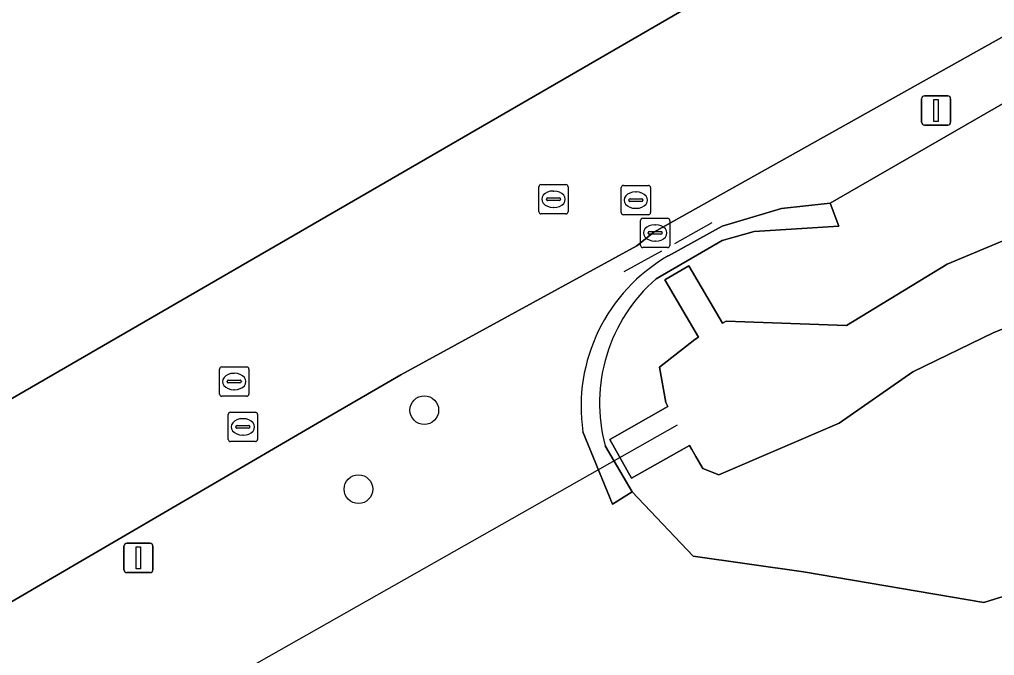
# Model space of a CAD drawing. Extents: x 154324 to 155744, y 382937 to 384188.
# Drawn here: x 154786.34 to 154819.62, y 383087.01 to 383108.71 of the extents above; entities that cross this region are included whole.
import ezdxf

# ---------------------------------------------------------------- set-up
doc = ezdxf.new("R2010")
doc.units = 0
for name, color, linetype in [('IMGEO_Berm_groen', 7, 'Continuous'), ('IMGEO_Boom', 7, 'Continuous'), ('IMGEO_Duiker', 7, 'Continuous'), ('IMGEO_Greppel_droge_sloot', 7, 'Continuous'), ('IMGEO_Hek', 7, 'Continuous'), ('IMGEO_Lichtmast', 7, 'Continuous'), ('IMGEO_Muur', 7, 'Continuous'), ('IMGEO_Oever', 7, 'Continuous'), ('IMGEO_Rijbaan_lokaal_gesloten', 7, 'Continuous'), ('IMGEO_Rioolput', 7, 'Continuous')]:
    doc.layers.add(name, color=color, linetype=linetype)

msp = doc.modelspace()

# ---------------------------------------------------------------- linework, layer by layer
at = {"layer": 'IMGEO_Berm_groen'}
for points in [[(154991.527, 383204.587), (154991.288, 383204.465), (154988.643, 383202.929), (154972.989, 383194.067), (154922.655, 383165.821), (154870.558, 383136.478), (154807.99, 383101.454), (154807.406, 383100.983), (154799.353, 383096.592), (154796.646, 383095.015), (154788.616, 383090.336), (154781.163, 383085.993), (154710.177, 383044.63)], [(154808.485, 383100.645), (154810.321, 383101.665), (154812.348, 383102.258), (154814.014, 383102.45), (154825.93, 383109.313), (154838.85, 383113.673), (154847.481, 383118.927), (154880.084, 383135.612), (154911.651, 383152.085), (154920.843, 383157.863), (154951.174, 383176.097), (154968.508, 383188.95), (154984.993, 383198.511)], [(154997.792, 383187.521), (154995.02, 383185.463), (154993.143, 383185.64), (154991.722, 383185.985), (154990.932, 383185.043), (154990.625, 383183.53), (154987.222, 383179.751), (154971.409, 383172.227), (154963.03, 383164.911), (154934.465, 383146.125), (154916.586, 383135.416), (154881.582, 383116.493), (154841.437, 383095.734), (154819.252, 383088.815), (154813.096, 383089.869), (154809.33, 383090.404), (154807.247, 383092.596)], [(154807.247, 383092.596), (154806.578, 383092.174), (154805.569, 383094.647)]]:
    msp.add_lwpolyline(points, dxfattribs=at)
msp.add_arc((154811.432, 383095.504), 5.926, 119.8273, 188.3182, dxfattribs=at)
at = {"layer": 'IMGEO_Boom'}
for centre in [(154800.155, 383095.381), (154797.907, 383092.686)]:
    msp.add_circle(centre, 0.489, dxfattribs=at)
at = {"layer": 'IMGEO_Duiker'}
msp.add_lwpolyline([(154808.784, 383094.867), (154766.282, 383070.804)], dxfattribs=at)
at = {"layer": 'IMGEO_Greppel_droge_sloot'}
msp.add_lwpolyline([(154825.71, 383103.586), (154818, 383100.36), (154814.568, 383098.268), (154810.463, 383098.421), (154810.334, 383098.345), (154809.186, 383100.303), (154808.37, 383099.825), (154809.519, 383097.867), (154809.389, 383097.791), (154808.188, 383096.847), (154808.396, 383095.643), (154808.467, 383095.511), (154806.493, 383094.385), (154807.227, 383093.067), (154809.21, 383094.171), (154809.283, 383094.04), (154809.42, 383093.803), (154809.662, 383093.394), (154810.207, 383093.174), (154814.313, 383094.934), (154816.827, 383096.694), (154819.593, 383098.034), (154824.704, 383100.045)], dxfattribs=at)
at = {"layer": 'IMGEO_Hek'}
for points in [[(154809.97, 383101.77), (154808.692, 383101.055)], [(154808.252, 383100.804), (154806.964, 383100.099)]]:
    msp.add_lwpolyline(points, dxfattribs=at)
at = {"layer": 'IMGEO_Lichtmast'}
for p, q in [((154817.13, 383105.208), (154817.13, 383106.008)), ((154817.13, 383106.008), (154817.13, 383105.208)), ((154817.23, 383106.108), (154818.02, 383106.108)), ((154818.02, 383106.108), (154817.23, 383106.108)), ((154818.12, 383106.008), (154818.12, 383105.208)), ((154818.12, 383105.208), (154818.12, 383106.008)), ((154818.02, 383105.108), (154817.23, 383105.108)), ((154817.23, 383105.108), (154818.02, 383105.108)), ((154789.902, 383089.939), (154789.902, 383090.739)), ((154789.902, 383090.739), (154789.902, 383089.939)), ((154790.002, 383090.839), (154790.792, 383090.839)), ((154790.792, 383090.839), (154790.002, 383090.839)), ((154790.892, 383090.739), (154790.892, 383089.939)), ((154790.892, 383089.939), (154790.892, 383090.739)), ((154790.792, 383089.839), (154790.002, 383089.839)), ((154790.002, 383089.839), (154790.792, 383089.839))]:
    msp.add_line(p, q, dxfattribs=at)
for points in [[(154817.55, 383105.983), (154817.7, 383105.983), (154817.7, 383105.233), (154817.55, 383105.233), (154817.55, 383105.983)], [(154790.322, 383090.714), (154790.472, 383090.714), (154790.472, 383089.964), (154790.322, 383089.964), (154790.322, 383090.714)]]:
    msp.add_lwpolyline(points, dxfattribs=at)
for centre, start, end in [((154817.23, 383106.008), 90, 180), ((154817.23, 383106.008), 90, 180), ((154818.02, 383106.008), 0, 90), ((154818.02, 383106.008), 360, 90), ((154817.23, 383105.208), 180, 270), ((154817.23, 383105.208), 180, 270), ((154818.02, 383105.208), 270, 0), ((154818.02, 383105.208), 270, 0), ((154790.002, 383090.739), 90, 180), ((154790.002, 383090.739), 90, 180), ((154790.792, 383090.739), 0, 90), ((154790.792, 383090.739), 360, 90), ((154790.002, 383089.939), 180, 270), ((154790.002, 383089.939), 180, 270), ((154790.792, 383089.939), 270, 0), ((154790.792, 383089.939), 270, 0)]:
    msp.add_arc(centre, 0.1, start, end, dxfattribs=at)
at = {"layer": 'IMGEO_Muur'}
for points in [[(154808.072, 383099.866), (154810.319, 383101.175), (154811.411, 383101.473), (154814.301, 383101.66), (154814.014, 383102.45), (154812.348, 383102.258), (154810.321, 383101.665), (154808.485, 383100.645)], [(154805.569, 383094.647), (154806.578, 383092.174), (154807.247, 383092.596), (154806.329, 383094.16)]]:
    msp.add_lwpolyline(points, dxfattribs=at)
for centre, radius, start, end in [((154811.432, 383095.504), 5.926, 119.8273, 188.3182), ((154811.758, 383095.621), 5.622, 130.9647, 195.0629)]:
    msp.add_arc(centre, radius, start, end, dxfattribs=at)
at = {"layer": 'IMGEO_Oever'}
for points in [[(154984.993, 383198.511), (154968.508, 383188.95), (154951.174, 383176.097), (154920.843, 383157.863), (154911.651, 383152.085), (154880.084, 383135.612), (154847.481, 383118.927), (154838.85, 383113.673), (154825.93, 383109.313), (154814.014, 383102.45), (154814.301, 383101.66), (154811.411, 383101.473), (154810.319, 383101.175), (154808.072, 383099.866)], [(154806.329, 383094.16), (154807.247, 383092.596), (154809.33, 383090.404), (154813.096, 383089.869), (154819.252, 383088.815), (154841.437, 383095.734), (154881.582, 383116.493), (154916.586, 383135.416), (154934.465, 383146.125)], [(154824.704, 383100.045), (154819.593, 383098.034), (154816.827, 383096.694), (154814.313, 383094.934), (154810.207, 383093.174), (154809.662, 383093.394), (154809.42, 383093.803), (154809.283, 383094.04), (154809.21, 383094.171), (154807.227, 383093.067), (154806.493, 383094.385), (154808.467, 383095.511), (154808.396, 383095.643), (154808.188, 383096.847), (154809.389, 383097.791), (154809.519, 383097.867), (154808.37, 383099.825), (154809.186, 383100.303), (154810.334, 383098.345), (154810.463, 383098.421), (154814.568, 383098.268), (154818, 383100.36), (154825.71, 383103.586)]]:
    msp.add_lwpolyline(points, dxfattribs=at)
msp.add_arc((154811.758, 383095.621), 5.622, 130.9647, 195.0629, dxfattribs=at)
at = {"layer": 'IMGEO_Rijbaan_lokaal_gesloten'}
for points in [[(154710.177, 383044.63), (154781.163, 383085.993), (154788.616, 383090.336), (154796.646, 383095.015), (154799.353, 383096.592), (154807.406, 383100.983), (154807.99, 383101.454), (154870.558, 383136.478), (154922.655, 383165.821), (154972.989, 383194.067), (154988.643, 383202.929), (154991.288, 383204.465), (154991.527, 383204.587), (154994.571, 383206.14), (154995.341, 383206.576), (155027.965, 383225.065), (155055.755, 383240.815)], [(154811.111, 383110.268), (154778.498, 383091.402)], [(154778.498, 383091.402), (154811.111, 383110.268)]]:
    msp.add_lwpolyline(points, dxfattribs=at)
at = {"layer": 'IMGEO_Rioolput'}
for p, q in [((154804.063, 383102.152), (154804.063, 383103.004)), ((154804.138, 383103.078), (154804.99, 383103.078)), ((154805.064, 383103.004), (154805.064, 383102.152)), ((154806.876, 383102.122), (154806.876, 383102.974)), ((154806.951, 383103.048), (154807.803, 383103.048)), ((154807.877, 383102.974), (154807.877, 383102.122)), ((154804.322, 383102.572), (154804.322, 383102.584)), ((154804.365, 383102.621), (154804.763, 383102.621)), ((154804.551, 383102.858), (154804.576, 383102.858)), ((154804.806, 383102.584), (154804.806, 383102.572)), ((154807.178, 383102.591), (154807.576, 383102.591)), ((154807.364, 383102.828), (154807.389, 383102.828)), ((154804.76, 383102.535), (154804.362, 383102.535)), ((154804.574, 383102.298), (154804.549, 383102.298)), ((154807.135, 383102.542), (154807.135, 383102.554)), ((154807.573, 383102.505), (154807.175, 383102.505)), ((154807.387, 383102.268), (154807.362, 383102.268)), ((154807.619, 383102.554), (154807.619, 383102.542)), ((154804.99, 383102.078), (154804.138, 383102.078)), ((154807.803, 383102.048), (154806.951, 383102.048)), ((154807.609, 383101.929), (154808.461, 383101.929)), ((154807.534, 383101.003), (154807.534, 383101.855)), ((154808.022, 383101.709), (154808.047, 383101.709)), ((154808.535, 383101.855), (154808.535, 383101.003)), ((154807.793, 383101.423), (154807.793, 383101.435)), ((154808.231, 383101.386), (154807.833, 383101.386)), ((154807.836, 383101.472), (154808.234, 383101.472)), ((154808.277, 383101.435), (154808.277, 383101.423)), ((154808.461, 383100.929), (154807.609, 383100.929)), ((154808.045, 383101.149), (154808.02, 383101.149)), ((154793.166, 383095.933), (154793.166, 383096.785)), ((154793.241, 383096.859), (154794.093, 383096.859)), ((154793.654, 383096.639), (154793.679, 383096.639)), ((154794.167, 383096.785), (154794.167, 383095.933)), ((154793.425, 383096.353), (154793.425, 383096.365)), ((154793.863, 383096.316), (154793.465, 383096.316)), ((154793.468, 383096.402), (154793.866, 383096.402)), ((154793.909, 383096.365), (154793.909, 383096.353)), ((154793.677, 383096.079), (154793.652, 383096.079)), ((154794.093, 383095.859), (154793.241, 383095.859)), ((154793.536, 383095.312), (154794.388, 383095.312)), ((154793.461, 383094.386), (154793.461, 383095.238)), ((154793.949, 383095.092), (154793.974, 383095.092)), ((154794.462, 383095.238), (154794.462, 383094.386)), ((154793.72, 383094.806), (154793.72, 383094.818)), ((154794.158, 383094.769), (154793.76, 383094.769)), ((154793.763, 383094.855), (154794.161, 383094.855)), ((154794.204, 383094.818), (154794.204, 383094.806)), ((154794.388, 383094.312), (154793.536, 383094.312)), ((154793.972, 383094.532), (154793.947, 383094.532))]:
    msp.add_line(p, q, dxfattribs=at)
for points in [[(154804.063, 383102.152), (154804.063, 383103.004)], [(154804.138, 383103.078), (154804.99, 383103.078)], [(154805.064, 383103.004), (154805.064, 383102.152)], [(154806.876, 383102.122), (154806.876, 383102.974)], [(154806.951, 383103.048), (154807.803, 383103.048)], [(154807.877, 383102.974), (154807.877, 383102.122)], [(154804.99, 383102.078), (154804.138, 383102.078)], [(154807.803, 383102.048), (154806.951, 383102.048)], [(154807.609, 383101.929), (154808.461, 383101.929)], [(154807.534, 383101.003), (154807.534, 383101.855)], [(154808.535, 383101.855), (154808.535, 383101.003)], [(154808.461, 383100.929), (154807.609, 383100.929)], [(154793.166, 383095.933), (154793.166, 383096.785)], [(154793.241, 383096.859), (154794.093, 383096.859)], [(154794.167, 383096.785), (154794.167, 383095.933)], [(154794.093, 383095.859), (154793.241, 383095.859)], [(154793.536, 383095.312), (154794.388, 383095.312)], [(154793.461, 383094.386), (154793.461, 383095.238)], [(154794.462, 383095.238), (154794.462, 383094.386)], [(154794.388, 383094.312), (154793.536, 383094.312)]]:
    msp.add_lwpolyline(points, dxfattribs=at)
for centre, radius, start, end in [((154804.14, 383103.002), 0.0765, 91.552, 178.448), ((154804.14, 383103.002), 0.0765, 91.552, 178.448), ((154804.988, 383103.002), 0.0765, 1.552, 88.448), ((154804.988, 383103.002), 0.0765, 1.552, 88.448), ((154806.953, 383102.972), 0.0765, 91.552, 178.448), ((154806.953, 383102.972), 0.0765, 91.552, 178.448), ((154807.801, 383102.972), 0.0765, 1.552, 88.448), ((154807.801, 383102.972), 0.0765, 1.552, 88.448), ((154804.362, 383102.581), 0.0403, 85.8775, 175.7526), ((154804.359, 383102.571), 0.0366, 178.938, 274.7102), ((154804.763, 383102.578), 0.043, 264.8664, 352.4533), ((154804.767, 383102.583), 0.0386, 1.7309, 96.639), ((154807.175, 383102.551), 0.0403, 85.8775, 175.7526), ((154807.58, 383102.553), 0.0386, 1.7309, 96.639), ((154807.172, 383102.541), 0.0366, 178.938, 274.7102), ((154807.576, 383102.548), 0.043, 264.8664, 352.4533), ((154804.14, 383102.154), 0.0765, 181.552, 268.448), ((154804.14, 383102.154), 0.0765, 181.552, 268.448), ((154804.988, 383102.154), 0.0765, 271.552, 358.448), ((154804.988, 383102.154), 0.0765, 271.552, 358.448), ((154806.953, 383102.124), 0.0765, 181.552, 268.448), ((154806.953, 383102.124), 0.0765, 181.552, 268.448), ((154807.611, 383101.853), 0.0765, 91.552, 178.448), ((154807.611, 383101.853), 0.0765, 91.552, 178.448), ((154807.801, 383102.124), 0.0765, 271.552, 358.448), ((154807.801, 383102.124), 0.0765, 271.552, 358.448), ((154808.459, 383101.853), 0.0765, 1.552, 88.448), ((154808.459, 383101.853), 0.0765, 1.552, 88.448), ((154807.833, 383101.432), 0.0403, 85.8775, 175.7526), ((154807.83, 383101.422), 0.0366, 178.938, 274.7102), ((154808.234, 383101.429), 0.043, 264.8664, 352.4533), ((154808.238, 383101.434), 0.0386, 1.7309, 96.639), ((154807.611, 383101.005), 0.0765, 181.552, 268.448), ((154807.611, 383101.005), 0.0765, 181.552, 268.448), ((154808.459, 383101.005), 0.0765, 271.552, 358.448), ((154808.459, 383101.005), 0.0765, 271.552, 358.448), ((154793.243, 383096.783), 0.0765, 91.552, 178.448), ((154793.243, 383096.783), 0.0765, 91.552, 178.448), ((154794.091, 383096.783), 0.0765, 1.552, 88.448), ((154794.091, 383096.783), 0.0765, 1.552, 88.448), ((154793.465, 383096.362), 0.0403, 85.8775, 175.7526), ((154793.462, 383096.352), 0.0366, 178.938, 274.7102), ((154793.866, 383096.359), 0.043, 264.8664, 352.4533), ((154793.87, 383096.364), 0.0386, 1.7309, 96.639), ((154793.243, 383095.935), 0.0765, 181.552, 268.448), ((154793.243, 383095.935), 0.0765, 181.552, 268.448), ((154794.091, 383095.935), 0.0765, 271.552, 358.448), ((154794.091, 383095.935), 0.0765, 271.552, 358.448), ((154793.538, 383095.236), 0.0765, 91.552, 178.448), ((154793.538, 383095.236), 0.0765, 91.552, 178.448), ((154794.386, 383095.236), 0.0765, 1.552, 88.448), ((154794.386, 383095.236), 0.0765, 1.552, 88.448), ((154793.76, 383094.815), 0.0403, 85.8775, 175.7526), ((154793.757, 383094.805), 0.0366, 178.938, 274.7102), ((154794.161, 383094.812), 0.043, 264.8664, 352.4533), ((154794.165, 383094.817), 0.0386, 1.7309, 96.639), ((154793.538, 383094.388), 0.0765, 181.552, 268.448), ((154793.538, 383094.388), 0.0765, 181.552, 268.448), ((154794.386, 383094.388), 0.0765, 271.552, 358.448), ((154794.386, 383094.388), 0.0765, 271.552, 358.448)]:
    msp.add_arc(centre, radius, start, end, dxfattribs=at)
for centre, major_axis, ratio, start_param, end_param in [((154804.55, 383102.578), (-0.387, 0.002), 0.722429, 4.712389, 7.853982), ((154804.575, 383102.578), (-0.39, 0.002), 0.717154, 1.570796, 4.712389), ((154807.363, 383102.548), (-0.387, 0.002), 0.722429, 4.712389, 7.853982), ((154807.388, 383102.548), (-0.39, 0.002), 0.717154, 1.570796, 4.712389), ((154808.021, 383101.429), (-0.387, 0.002), 0.722429, 4.712389, 7.853982), ((154808.046, 383101.429), (-0.39, 0.002), 0.717154, 1.570796, 4.712389), ((154793.653, 383096.359), (-0.387, 0.002), 0.722429, 4.712389, 7.853982), ((154793.678, 383096.359), (-0.39, 0.002), 0.717154, 1.570796, 4.712389), ((154793.948, 383094.812), (-0.387, 0.002), 0.722429, 4.712389, 7.853982), ((154793.973, 383094.812), (-0.39, 0.002), 0.717154, 1.570796, 4.712389)]:
    msp.add_ellipse(centre, major_axis=major_axis, ratio=ratio, start_param=start_param, end_param=end_param, dxfattribs=at)

doc.saveas('drawing.dxf')
